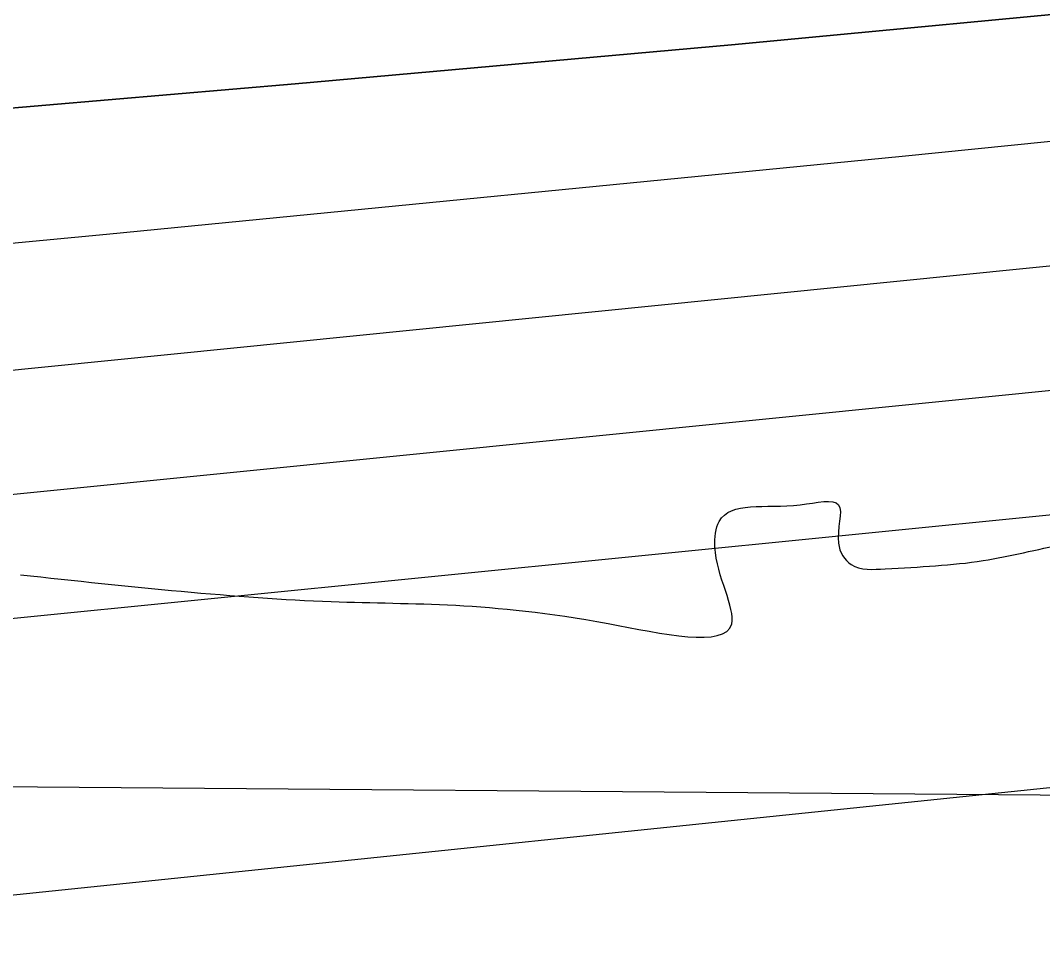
# Model space of a CAD drawing. Extents: x 3281947 to 3319794, y 715894 to 741249.
# Drawn here: x 3301653.5 to 3301752.9, y 727678.7 to 727768.3 of the extents above; entities that cross this region are included whole.
import ezdxf

# ---------------------------------------------------------------- set-up
doc = ezdxf.new("R2010")
doc.units = 0
for name, color, linetype in [('V-RIVR-EDGE', 7, 'Continuous'), ('V-RRAP-RVMT', 7, 'Continuous'), ('V-TOPO-DPTH', 7, 'Continuous'), ('V-TOPO-MAJR', 7, 'Continuous'), ('V-TOPO-MINR', 7, 'Continuous'), ('V-TOPO-WATR', 7, 'Continuous')]:
    doc.layers.add(name, color=color, linetype=linetype)

msp = doc.modelspace()

# ---------------------------------------------------------------- linework, layer by layer
at = {"layer": 'V-RIVR-EDGE'}
msp.add_spline([(3301653.451, 727714.351), (3301683.677, 727711.744), (3301710.613, 727709.605), (3301722.633, 727709.575), (3301720.994, 727717.04), (3301721.414, 727719.526), (3301729.293, 727721.164), (3301733.024, 727721.155), (3301733.015, 727717.425), (3301734.253, 727715.349), (3301737.568, 727714.926), (3301747.103, 727715.732), (3301754.982, 727717.37), (3301764.936, 727719.832), (3301783.616, 727731.392), (3301793.164, 727737.171), (3301798.564, 727742.131), (3301810.179, 727745.833), (3301828.013, 727750.348), (3301854.546, 727752.77), (3301881.497, 727756.848), (3301926.69, 727762.539), (3301981.008, 727770.694), (3301997.588, 727771.068), (3302029.104, 727777.207), (3302060.613, 727780.445), (3302081.335, 727779.565), (3302119.462, 727777.398), (3302147.648, 727777.743), (3302187.032, 727780.961), (3302220.618, 727786.267), (3302248.804, 727786.611), (3302265.793, 727784.911), (3302280.297, 727783.632), (3302297.697, 727780.273), (3302314.271, 727778.16), (3302327.118, 727777.299), (3302349.089, 727778.488), (3302363.607, 727783.012), (3302380.611, 727787.114), (3302393.88, 727789.154), (3302410.465, 727791.6), (3302417.935, 727795.312), (3302432.874, 727802.321), (3302442.426, 727810.173), (3302456.537, 727817.599), (3302480.194, 727830.389), (3302498.456, 727840.291), (3302509.251, 727847.726), (3302517.553, 727852.679), (3302533.322, 727860.101), (3302551.991, 727867.101), (3302581.031, 727877.805), (3302610.073, 727889.339), (3302630.403, 727897.164), (3302660.277, 727909.939), (3302690.565, 727922.299), (3302701.759, 727923.515), (3302718.747, 727920.986), (3302742.781, 727918.854), (3302762.25, 727913.832), (3302777.996, 727912.135), (3302791.259, 727912.102), (3302814.889, 727913.702), (3302822.776, 727918.656), (3302849.748, 727931.024), (3302875.061, 727942.981), (3302898.715, 727954.114), (3302933.557, 727964.39), (3302954.287, 727966.825), (3302973.763, 727965.119), (3302991.173, 727965.491), (3303002.364, 727965.463), (3303010.656, 727966.686), (3303022.266, 727968.315), (3303024.762, 727972.039), (3303024.777, 727978.257), (3303028.928, 727980.733), (3303041.364, 727981.117), (3303048.416, 727983.587), (3303059.208, 727989.777), (3303070.817, 727990.992), (3303081.178, 727990.552), (3303094.014, 727985.546), (3303108.085, 727976.807), (3303118.418, 727965.176), (3303128.354, 727960.178), (3303140.369, 727958.076), (3303149.495, 727961.369), (3303158.622, 727964.662), (3303179.37, 727974.144), (3303198.464, 727985.288), (3303210.078, 727988.99), (3303222.1, 727989.789), (3303228.326, 727993.089), (3303237.881, 728002.184), (3303253.658, 728012.922), (3303261.143, 728022.437), (3303277.779, 728045.606), (3303289.002, 728058.428), (3303293.582, 728066.706), (3303293.593, 728071.265), (3303299.411, 728077.468), (3303308.964, 728085.32), (3303317.677, 728089.029), (3303328.451, 728088.173), (3303337.98, 728086.492), (3303344.633, 728094.765), (3303350.459, 728104.283), (3303359.176, 728109.65), (3303383.234, 728116.637), (3303397.746, 728118.674), (3303430.931, 728129.368), (3303442.539, 728130.583), (3303454.558, 728130.139), (3303460.778, 728130.952), (3303474.469, 728136.307), (3303501.86, 728150.331), (3303526.342, 728161.462), (3303538.366, 728163.09), (3303555.361, 728163.877), (3303564.482, 728164.683), (3303571.114, 728164.667), (3303588.518, 728162.966), (3303604.682, 728162.512), (3303620.434, 728163.302), (3303641.586, 728168.638), (3303658.173, 728171.912), (3303669.364, 728171.885), (3303681.797, 728171.025), (3303693.824, 728173.897), (3303707.929, 728178.836), (3303720.37, 728181.706), (3303731.563, 728182.508), (3303748.971, 728182.465), (3303763.488, 728186.159), (3303780.071, 728187.776), (3303804.125, 728193.519), (3303820.302, 728198.453), (3303838.97, 728205.039), (3303862.609, 728210.368), (3303887.904, 728214.865), (3303907.382, 728213.988), (3303922.303, 728213.537), (3303943.861, 728215.556), (3303957.54, 728215.937), (3303974.946, 728215.064), (3303996.908, 728212.938), (3304008.105, 728215.397), (3304023.447, 728217.846), (3304030.499, 728219.901), (3304048.737, 728220.27), (3304065.316, 728220.229), (3304092.281, 728229.696)], degree=3, dxfattribs=at)
at = {"layer": 'V-RRAP-RVMT'}
msp.add_lwpolyline([(3301361.973, 727684.146), (3301491.605, 727683.907), (3301491.798, 727688.847), (3301629.439, 727681.229), (3301630.708, 727693.925), (3301760.762, 727692.897), (3301759.823, 727706.617), (3301898.94, 727711.088), (3301898.551, 727735.029), (3302029.12, 727743.377), (3302028.86, 727749.255), (3302148.573, 727761.457)], dxfattribs=at)
at = {"layer": 'V-TOPO-DPTH'}
for points in [[(3301110.922, 727714.887), (3301637.713, 727758.465), (3301680.178, 727762.097), (3301722.629, 727765.886), (3301765.057, 727769.912), (3301807.472, 727774.094), (3301877.809, 727781.228), (3301885.036, 727782.021), (3301892.253, 727782.892), (3301899.455, 727783.881), (3301906.646, 727784.948), (3301973.672, 727795.455), (3302014.322, 727802.093), (3302054.911, 727809.074), (3302095.409, 727816.57), (3302135.845, 727824.41)], [(3302135.845, 727824.41), (3302095.409, 727816.57), (3302054.911, 727809.074), (3302014.322, 727802.093), (3301973.672, 727795.455), (3301906.646, 727784.948), (3301899.455, 727783.881), (3301892.253, 727782.892), (3301885.036, 727782.021), (3301877.809, 727781.228), (3301807.472, 727774.094), (3301765.057, 727769.912), (3301722.629, 727765.886), (3301680.178, 727762.097), (3301637.713, 727758.465), (3301110.922, 727714.887)], [(3301346.146, 727705.622), (3301447.581, 727714.581), (3301548.964, 727724.109), (3301650.313, 727734.016), (3301857.038, 727754.809), (3301876.313, 727756.898), (3301895.562, 727759.187), (3301914.774, 727761.773), (3301933.96, 727764.558), (3302172.493, 727801.075)]]:
    msp.add_lwpolyline(points, dxfattribs=at)
at = {"layer": 'V-TOPO-MAJR'}
msp.add_lwpolyline([(3299805.529, 727492.173), (3301840.788, 727702.671), (3301871.746, 727705.339), (3301902.686, 727708.191), (3301933.599, 727711.321), (3301964.494, 727714.634), (3301995.346, 727718.309), (3302026.157, 727722.281), (3302056.907, 727726.698), (3302087.617, 727731.413), (3302687.515, 727827.949)], dxfattribs=at)
at = {"layer": 'V-TOPO-MINR'}
for points in [[(3301244.781, 727669.426), (3301836.264, 727728.429), (3301867.59, 727731.784), (3301898.878, 727735.443), (3301930.11, 727739.557), (3301961.303, 727743.975), (3302654.094, 727847.238), (3302662.519, 727848.551), (3302670.931, 727849.938), (3302679.324, 727851.437), (3302687.704, 727853.011), (3302696.068, 727854.673), (3302704.422, 727856.379), (3302712.763, 727858.151), (3302721.094, 727859.967), (3303275.06, 727983.01), (3304462.344, 728306.832)], [(3301379.368, 727695), (3301446.629, 727701.547), (3301846.654, 727741.616), (3301871.952, 727744.343), (3301897.219, 727747.322), (3301922.438, 727750.682), (3301947.626, 727754.294), (3302407.002, 727823.713)], [(3301097.688, 727699.408), (3301429.494, 727726.691), (3301506.972, 727733.279), (3301584.423, 727740.156), (3301661.835, 727747.466), (3301739.22, 727755.064), (3301867.424, 727768.013), (3301880.675, 727769.458), (3301893.907, 727771.044), (3301907.112, 727772.84), (3301920.3, 727774.776), (3302046.237, 727794.291), (3302122.293, 727806.578)], [(3301346.146, 727705.622), (3301447.581, 727714.581), (3301548.964, 727724.109), (3301650.313, 727734.016), (3301857.038, 727754.809), (3301876.313, 727756.898), (3301895.562, 727759.187), (3301914.774, 727761.773), (3301933.96, 727764.558), (3302172.493, 727801.075)]]:
    msp.add_lwpolyline(points, dxfattribs=at)
at = {"layer": 'V-TOPO-WATR'}
msp.add_lwpolyline([(3301110.922, 727714.887), (3301637.713, 727758.465), (3301680.178, 727762.097), (3301722.629, 727765.886), (3301765.057, 727769.912), (3301807.472, 727774.094), (3301877.809, 727781.228), (3301885.036, 727782.021), (3301892.253, 727782.892), (3301899.455, 727783.881), (3301906.646, 727784.948), (3301973.672, 727795.455), (3302014.322, 727802.093), (3302054.911, 727809.074), (3302095.409, 727816.57), (3302135.845, 727824.41)], dxfattribs=at)

doc.saveas('drawing.dxf')
